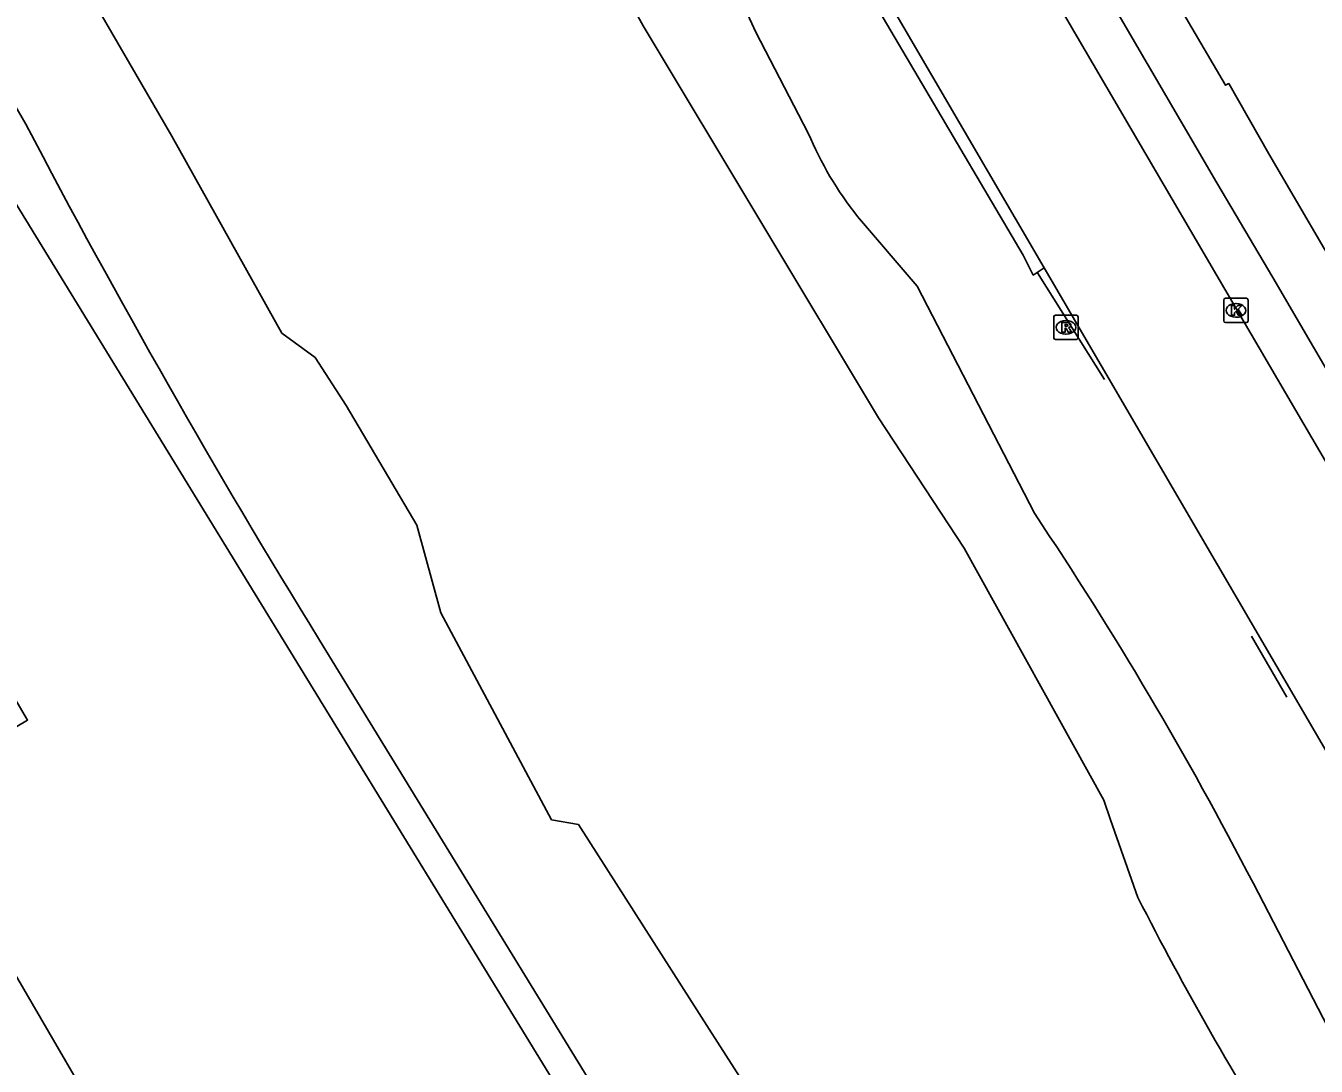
# Model space of a CAD drawing. Extents: x 157692 to 159670, y 381454 to 383289.
# Drawn here: x 159234.1 to 159287, y 382436.7 to 382479.4 of the extents above; entities that cross this region are included whole.
import ezdxf

# ---------------------------------------------------------------- set-up
doc = ezdxf.new("R2010")
doc.units = 0
for name, color, linetype in [('IMGEO_Groenvoorziening', 7, 'Continuous'), ('IMGEO_Haag', 7, 'Continuous'), ('IMGEO_Hek', 7, 'Continuous'), ('IMGEO_Kolk', 7, 'Continuous'), ('IMGEO_Pand', 7, 'Continuous'), ('IMGEO_Rijbaan_lokaal_open', 7, 'Continuous'), ('IMGEO_Rioolput', 7, 'Continuous'), ('IMGEO_Voetpad_open', 7, 'Continuous'), ('IMGEO_Waterloop', 7, 'Continuous')]:
    doc.layers.add(name, color=color, linetype=linetype)

msp = doc.modelspace()

# ---------------------------------------------------------------- linework, layer by layer
at = {"layer": 'IMGEO_Groenvoorziening'}
for points in [[(159159.903, 382603.788), (159164.203, 382595.154), (159172.941, 382581.047), (159219.854, 382500), (159224.844, 382491.38), (159234.102, 382475.386)], [(159328.456, 382317.435), (159293.957, 382373.753), (159216.622, 382500), (159163.39, 382587.536), (159160.939, 382586.067)], [(159266.194, 382475.019), (159264.039, 382479.157), (159262.089, 382483.395), (159251.6, 382500), (159248.714, 382504.569), (159247.238, 382506.905), (159237.61, 382523.742), (159233.355, 382531.551), (159228.56, 382540.514), (159225.145, 382548.205), (159221.804, 382554.914), (159214.006, 382569.299), (159209.416, 382577.567)], [(159275.467, 382459.423), (159270.655, 382468.737), (159268.214, 382471.602)], [(159246.143, 382454.219), (159258.054, 382434.793), (159291.836, 382378.919), (159299.234, 382366.981)], [(159321.208, 382380.165), (159303.345, 382410.653), (159296.187, 382422.011), (159292.995, 382427.335), (159291.853, 382428.893), (159290.168, 382430.741), (159288.722, 382432.471), (159287.943, 382434.28), (159287.975, 382435.559), (159288.131, 382437.12), (159284.449, 382444.232)]]:
    msp.add_lwpolyline(points, dxfattribs=at)
for centre, radius, start, end in [((159548.416, 382640.178), 354.894, 207.66754, 211.59985), ((159279.326, 382480.477), 14.221, 202.5674, 218.6125), ((159146.002, 382372.623), 155.87, 27.34932, 33.83988)]:
    msp.add_arc(centre, radius, start, end, dxfattribs=at)
at = {"layer": 'IMGEO_Haag'}
msp.add_lwpolyline([(159236.976, 382536.019), (159236.511, 382535.748), (159253.181, 382507.036), (159257.268, 382499.896), (159262.086, 382491.934), (159275.001, 382470.011), (159275.419, 382469.193), (159275.868, 382469.49)], dxfattribs=at)
at = {"layer": 'IMGEO_Hek'}
for points in [[(159328.456, 382317.435), (159293.957, 382373.753), (159216.622, 382500), (159163.39, 382587.536)], [(159278.345, 382464.914), (159275.597, 382469.284)], [(159285.824, 382451.877), (159284.373, 382454.378)]]:
    msp.add_lwpolyline(points, dxfattribs=at)
at = {"layer": 'IMGEO_Kolk'}
for p, q in [((159283.233, 382467.319), (159283.233, 382468.171)), ((159283.308, 382468.245), (159284.16, 382468.245)), ((159284.234, 382468.171), (159284.234, 382467.319)), ((159283.721, 382468.025), (159283.746, 382468.025)), ((159284.16, 382467.245), (159283.308, 382467.245)), ((159283.744, 382467.465), (159283.719, 382467.465))]:
    msp.add_line(p, q, dxfattribs=at)
for points in [[(159283.233, 382467.319), (159283.233, 382468.171)], [(159283.308, 382468.245), (159284.16, 382468.245)], [(159284.234, 382468.171), (159284.234, 382467.319)], [(159283.554, 382467.945), (159283.677, 382467.945), (159283.677, 382467.794), (159283.807, 382467.945), (159283.971, 382467.945), (159283.825, 382467.794), (159283.978, 382467.545), (159283.826, 382467.545), (159283.741, 382467.709), (159283.677, 382467.642), (159283.677, 382467.545), (159283.554, 382467.545), (159283.554, 382467.945)], [(159284.16, 382467.245), (159283.308, 382467.245)]]:
    msp.add_lwpolyline(points, dxfattribs=at)
for centre, start, end in [((159283.31, 382468.169), 91.552, 178.448), ((159283.31, 382468.169), 91.552, 178.448), ((159284.158, 382468.169), 1.552, 88.448), ((159284.158, 382468.169), 1.552, 88.448), ((159283.31, 382467.321), 181.552, 268.448), ((159283.31, 382467.321), 181.552, 268.448), ((159284.158, 382467.321), 271.552, 358.448), ((159284.158, 382467.321), 271.552, 358.448)]:
    msp.add_arc(centre, 0.0765, start, end, dxfattribs=at)
for centre, major_axis, ratio, start_param, end_param in [((159283.72, 382467.745), (-0.387, 0.002), 0.722429, 4.712389, 7.853982), ((159283.745, 382467.745), (-0.39, 0.002), 0.717154, 1.570796, 4.712389)]:
    msp.add_ellipse(centre, major_axis=major_axis, ratio=ratio, start_param=start_param, end_param=end_param, dxfattribs=at)
at = {"layer": 'IMGEO_Pand'}
msp.add_lwpolyline([(159163.427, 382417.573), (159208.352, 382443.806), (159208.082, 382444.225), (159230.444, 382457.305), (159234.174, 382450.937), (159229.277, 382448.032), (159242.26, 382425.721)], dxfattribs=at)
at = {"layer": 'IMGEO_Rijbaan_lokaal_open'}
for points in [[(159247.507, 382529.779), (159352.344, 382350.577)], [(159275.868, 382469.49), (159259.791, 382497.045), (159258.061, 382500), (159253.755, 382507.353), (159243.845, 382524.276), (159242.382, 382526.745)], [(159313.272, 382405.463), (159303.739, 382421.825), (159293.441, 382439.523), (159287.745, 382449.134), (159275.868, 382469.49)]]:
    msp.add_lwpolyline(points, dxfattribs=at)
at = {"layer": 'IMGEO_Rioolput'}
for p, q in [((159276.262, 382466.625), (159276.262, 382467.477)), ((159276.337, 382467.551), (159277.189, 382467.551)), ((159276.75, 382467.331), (159276.775, 382467.331)), ((159277.263, 382467.477), (159277.263, 382466.625)), ((159276.773, 382466.771), (159276.748, 382466.771)), ((159277.189, 382466.551), (159276.337, 382466.551))]:
    msp.add_line(p, q, dxfattribs=at)
for points in [[(159276.262, 382466.625), (159276.262, 382467.477)], [(159276.337, 382467.551), (159277.189, 382467.551)], [(159276.851, 382467.249), (159276.599, 382467.251), (159276.599, 382466.851)], [(159276.777, 382467.17), (159276.723, 382467.17), (159276.723, 382467.089)], [(159277.263, 382467.477), (159277.263, 382466.625)], [(159276.599, 382466.851), (159276.723, 382466.851), (159276.723, 382467.013), (159276.734, 382467.013)], [(159276.723, 382467.089), (159276.775, 382467.089)], [(159276.781, 382466.984), (159276.852, 382466.851), (159276.992, 382466.851), (159276.927, 382466.977)], [(159277.189, 382466.551), (159276.337, 382466.551)]]:
    msp.add_lwpolyline(points, dxfattribs=at)
for centre, radius, start, end in [((159276.339, 382467.475), 0.0765, 91.552, 178.448), ((159276.339, 382467.475), 0.0765, 91.552, 178.448), ((159276.783, 382467.074), 0.0964, 77.0061, 93.1865), ((159276.797, 382467.131), 0.0378, 276.6634, 79.6772), ((159276.85, 382467.139), 0.109, 350.3612, 89.416), ((159276.848, 382467.139), 0.112, 277.5842, 350.9817), ((159277.187, 382467.475), 0.0765, 1.552, 88.448), ((159277.187, 382467.475), 0.0765, 1.552, 88.448), ((159276.339, 382466.627), 0.0765, 181.552, 268.448), ((159276.339, 382466.627), 0.0765, 181.552, 268.448), ((159276.733, 382466.96), 0.0533, 26.0293, 88.6989), ((159276.759, 382467.278), 0.19, 274.7715, 282.9687), ((159276.832, 382466.924), 0.108, 29.5134, 73.7905), ((159277.187, 382466.627), 0.0765, 271.552, 358.448), ((159277.187, 382466.627), 0.0765, 271.552, 358.448)]:
    msp.add_arc(centre, radius, start, end, dxfattribs=at)
for centre, major_axis, ratio, start_param, end_param in [((159276.749, 382467.051), (-0.387, 0.002), 0.722429, 4.712389, 7.853982), ((159276.774, 382467.051), (-0.39, 0.002), 0.717154, 1.570796, 4.712389)]:
    msp.add_ellipse(centre, major_axis=major_axis, ratio=ratio, start_param=start_param, end_param=end_param, dxfattribs=at)
at = {"layer": 'IMGEO_Voetpad_open'}
for points in [[(159265.892, 382507.019), (159268.223, 382503.022), (159269.961, 382500), (159277.322, 382487.204), (159283.308, 382476.984), (159283.436, 382477.049), (159285.082, 382474.172), (159287.354, 382470.279), (159297.195, 382453.468), (159297.248, 382453.377)], [(159295.131, 382452.152), (159295.076, 382452.247), (159293.486, 382454.964), (159285.241, 382469.09), (159282.945, 382472.977), (159267.19, 382500), (159266.363, 382501.419), (159263.838, 382505.78)]]:
    msp.add_lwpolyline(points, dxfattribs=at)
at = {"layer": 'IMGEO_Waterloop'}
for points in [[(159208.635, 382531.887), (159209.656, 382529.523), (159215.563, 382518.504), (159223.313, 382505.346), (159226.58, 382498.689), (159227.675, 382498.3), (159228.586, 382497.581), (159229.068, 382496.763), (159229.349, 382495.315), (159229.414, 382493.781), (159229.501, 382493.13), (159240.094, 382474.89), (159244.599, 382466.818), (159245.966, 382465.814), (159247.241, 382463.844), (159250.141, 382458.932), (159251.129, 382455.337), (159255.668, 382446.851), (159256.766, 382446.653), (159262.131, 382438.258), (159278.186, 382413.204), (159280.622, 382410.165), (159281.643, 382408.435), (159282.496, 382406.616)], [(159279.714, 382443.657), (159278.593, 382446.852), (159278.313, 382447.65), (159272.582, 382457.997), (159269.073, 382463.334), (159259.424, 382479.42)]]:
    msp.add_lwpolyline(points, dxfattribs=at)
for centre, radius, start, end in [((159105.771, 382396.839), 174.439, 28.25594, 33.0149), ((159400.152, 382505.078), 135.196, 207.02079, 212.33866)]:
    msp.add_arc(centre, radius, start, end, dxfattribs=at)

doc.saveas('drawing.dxf')
